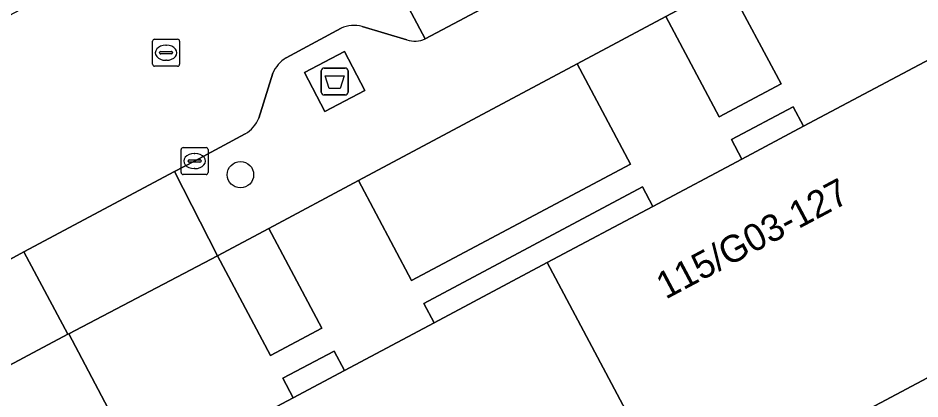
# Model space of a CAD drawing. Extents: x 159674 to 160531, y 382172 to 382904.
# Drawn here: x 159895.47 to 159928.92, y 382366.41 to 382380.55 of the extents above; entities that cross this region are included whole.
import ezdxf

# ---------------------------------------------------------------- set-up
doc = ezdxf.new("R2010")
doc.units = 0
for name, color, linetype in [('IMGEO_Afval_apart_plaats', 7, 'Continuous'), ('IMGEO_Boom', 7, 'Continuous'), ('IMGEO_Groenvoorziening', 7, 'Continuous'), ('IMGEO_Kolk', 7, 'Continuous'), ('IMGEO_Pand', 7, 'Continuous'), ('IMGEO_Pand_nummerreeks', 7, 'Continuous'), ('IMGEO_Rijbaan_lokaal_gesloten', 7, 'Continuous'), ('IMGEO_Rijbaan_lokaal_open', 7, 'Continuous'), ('IMGEO_Rioolput', 7, 'Continuous'), ('IMGEO_Voetpad_gesloten', 7, 'Continuous'), ('IMGEO_Voetpad_open', 7, 'Continuous')]:
    doc.layers.add(name, color=color, linetype=linetype)

msp = doc.modelspace()

# ---------------------------------------------------------------- linework, layer by layer
at = {"layer": 'IMGEO_Afval_apart_plaats'}
for p, q in [((159906.817, 382378.693), (159907.607, 382378.693)), ((159907.607, 382378.693), (159906.817, 382378.693)), ((159906.717, 382377.793), (159906.717, 382378.593)), ((159906.717, 382378.593), (159906.717, 382377.793)), ((159907.707, 382378.593), (159907.707, 382377.793)), ((159907.707, 382377.793), (159907.707, 382378.593)), ((159907.607, 382377.693), (159906.817, 382377.693)), ((159906.817, 382377.693), (159907.607, 382377.693))]:
    msp.add_line(p, q, dxfattribs=at)
msp.add_lwpolyline([(159906.86, 382378.407), (159907.564, 382378.407), (159907.415, 382377.937), (159907.009, 382377.937), (159906.86, 382378.407)], dxfattribs=at)
for centre, start, end in [((159906.817, 382378.593), 90, 180), ((159906.817, 382378.593), 90, 180), ((159907.607, 382378.593), 0, 90), ((159907.607, 382378.593), 360, 90), ((159906.817, 382377.793), 180, 270), ((159906.817, 382377.793), 180, 270), ((159907.607, 382377.793), 270, 0), ((159907.607, 382377.793), 270, 0)]:
    msp.add_arc(centre, 0.1, start, end, dxfattribs=at)
at = {"layer": 'IMGEO_Boom'}
msp.add_circle((159903.718, 382374.735), 0.489, dxfattribs=at)
at = {"layer": 'IMGEO_Groenvoorziening'}
msp.add_lwpolyline([(159958.199, 382401.124), (159960.984, 382395.891), (159961.672, 382396.257), (159966.549, 382387.076), (159951.046, 382378.827), (159935.509, 382370.559), (159919.971, 382362.292), (159904.434, 382354.024), (159899.56, 382363.206), (159900.148, 382363.519), (159897.359, 382368.831), (159897.322, 382368.812), (159894.018, 382367.057), (159888.032, 382358.712), (159893.426, 382354.811), (159896.041, 382352.9), (159899.107, 382350.689), (159925.951, 382331.335), (159937.083, 382337.299), (159935.493, 382340.283), (159938.868, 382342.054)], dxfattribs=at)
for points in [[(159921.783, 382381.829), (159919.496, 382380.607), (159921.476, 382376.885), (159923.766, 382378.103)], [(159918.177, 382375.129), (159916.2, 382378.847), (159908.091, 382374.515), (159910.062, 382370.811)], [(159924.602, 382376.531), (159924.218, 382377.253), (159921.928, 382376.035), (159922.312, 382375.313)], [(159919.013, 382373.558), (159918.629, 382374.28), (159910.514, 382369.961), (159910.898, 382369.24), (159915.097, 382371.474)], [(159904.769, 382372.74), (159902.867, 382371.724), (159904.833, 382368.029), (159906.737, 382369.042)], [(159907.573, 382367.47), (159907.189, 382368.192), (159905.286, 382367.179), (159905.67, 382366.457)]]:
    msp.add_lwpolyline(points, close=True, dxfattribs=at)
at = {"layer": 'IMGEO_Kolk'}
for p, q in [((159901.518, 382374.815), (159901.518, 382375.667)), ((159901.593, 382375.741), (159902.445, 382375.741)), ((159902.519, 382375.667), (159902.519, 382374.815)), ((159902.006, 382375.521), (159902.031, 382375.521)), ((159901.777, 382375.235), (159901.777, 382375.247)), ((159902.215, 382375.198), (159901.817, 382375.198)), ((159901.82, 382375.284), (159902.218, 382375.284)), ((159902.261, 382375.247), (159902.261, 382375.235)), ((159902.445, 382374.741), (159901.593, 382374.741)), ((159902.029, 382374.961), (159902.004, 382374.961))]:
    msp.add_line(p, q, dxfattribs=at)
for points in [[(159901.518, 382374.815), (159901.518, 382375.667)], [(159901.593, 382375.741), (159902.445, 382375.741)], [(159902.519, 382375.667), (159902.519, 382374.815)], [(159902.445, 382374.741), (159901.593, 382374.741)]]:
    msp.add_lwpolyline(points, dxfattribs=at)
for centre, radius, start, end in [((159901.595, 382375.665), 0.0765, 91.552, 178.448), ((159901.595, 382375.665), 0.0765, 91.552, 178.448), ((159902.443, 382375.665), 0.0765, 1.552, 88.448), ((159902.443, 382375.665), 0.0765, 1.552, 88.448), ((159901.817, 382375.244), 0.0403, 85.8775, 175.7526), ((159901.814, 382375.234), 0.0366, 178.938, 274.7102), ((159902.218, 382375.241), 0.043, 264.8664, 352.4533), ((159902.222, 382375.246), 0.0386, 1.7309, 96.639), ((159901.595, 382374.817), 0.0765, 181.552, 268.448), ((159901.595, 382374.817), 0.0765, 181.552, 268.448), ((159902.443, 382374.817), 0.0765, 271.552, 358.448), ((159902.443, 382374.817), 0.0765, 271.552, 358.448)]:
    msp.add_arc(centre, radius, start, end, dxfattribs=at)
for centre, major_axis, ratio, start_param, end_param in [((159902.005, 382375.241), (-0.387, 0.002), 0.722429, 4.712389, 7.853982), ((159902.03, 382375.241), (-0.39, 0.002), 0.717154, 1.570796, 4.712389)]:
    msp.add_ellipse(centre, major_axis=major_axis, ratio=ratio, start_param=start_param, end_param=end_param, dxfattribs=at)
at = {"layer": 'IMGEO_Pand'}
for points in [[(159930.634, 382379.741), (159929.706, 382379.247), (159924.602, 382376.531), (159922.312, 382375.313), (159919.013, 382373.558), (159915.097, 382371.474), (159919.971, 382362.292), (159935.509, 382370.559)], [(159915.097, 382371.474), (159910.898, 382369.24), (159907.573, 382367.47), (159905.67, 382366.457), (159900.148, 382363.519), (159899.56, 382363.206), (159904.434, 382354.024), (159919.971, 382362.292)]]:
    msp.add_lwpolyline(points, close=True, dxfattribs=at)
at = {"layer": 'IMGEO_Rijbaan_lokaal_gesloten'}
msp.add_lwpolyline([(159956.561, 382404.202), (159957.027, 382404.415), (159971.594, 382411.249), (159963.588, 382417.082), (159951.117, 382410.379), (159948.098, 382408.904), (159931.751, 382400.186), (159926.173, 382397.188), (159915.606, 382391.545), (159914.495, 382390.981), (159906.798, 382386.87), (159910.565, 382379.779), (159919.315, 382384.424), (159920.172, 382384.892), (159925.235, 382387.585), (159926.838, 382388.444), (159932.202, 382391.318), (159938.214, 382394.508), (159951.131, 382401.378)], close=True, dxfattribs=at)
at = {"layer": 'IMGEO_Rijbaan_lokaal_open'}
for points in [[(159910.565, 382379.779), (159906.798, 382386.87), (159897.21, 382381.749), (159889.919, 382377.867)], [(159905.415, 382379.071), (159907.452, 382380.17)], [(159908.231, 382380.233), (159909.892, 382379.74)], [(159904.397, 382376.829), (159904.922, 382378.503)], [(159901.269, 382374.853), (159902.019, 382375.242), (159903.894, 382376.255)], [(159893.546, 382370.71), (159895.682, 382371.875), (159901.269, 382374.853)]]:
    msp.add_lwpolyline(points, dxfattribs=at)
for centre, radius, start, end in [((159907.923, 382379.191), 1.086, 73.5436, 115.7036), ((159910.183, 382380.552), 0.863, 250.3129, 296.3202), ((159905.996, 382378.069), 1.158, 120.0976, 157.9892), ((159903.361, 382377.229), 1.11, 298.6694, 338.874)]:
    msp.add_arc(centre, radius, start, end, dxfattribs=at)
at = {"layer": 'IMGEO_Rioolput'}
for p, q in [((159900.462, 382378.834), (159900.462, 382379.686)), ((159900.537, 382379.76), (159901.389, 382379.76)), ((159901.463, 382379.686), (159901.463, 382378.834)), ((159900.95, 382379.54), (159900.975, 382379.54)), ((159900.721, 382379.254), (159900.721, 382379.266)), ((159901.159, 382379.217), (159900.761, 382379.217)), ((159900.764, 382379.303), (159901.162, 382379.303)), ((159901.205, 382379.266), (159901.205, 382379.254)), ((159901.389, 382378.76), (159900.537, 382378.76)), ((159900.973, 382378.98), (159900.948, 382378.98))]:
    msp.add_line(p, q, dxfattribs=at)
for points in [[(159900.462, 382378.834), (159900.462, 382379.686)], [(159900.537, 382379.76), (159901.389, 382379.76)], [(159901.463, 382379.686), (159901.463, 382378.834)], [(159901.389, 382378.76), (159900.537, 382378.76)]]:
    msp.add_lwpolyline(points, dxfattribs=at)
for centre, radius, start, end in [((159900.539, 382379.684), 0.0765, 91.552, 178.448), ((159900.539, 382379.684), 0.0765, 91.552, 178.448), ((159901.387, 382379.684), 0.0765, 1.552, 88.448), ((159901.387, 382379.684), 0.0765, 1.552, 88.448), ((159900.761, 382379.263), 0.0403, 85.8775, 175.7526), ((159900.758, 382379.253), 0.0366, 178.938, 274.7102), ((159901.162, 382379.26), 0.043, 264.8664, 352.4533), ((159901.166, 382379.265), 0.0386, 1.7309, 96.639), ((159900.539, 382378.836), 0.0765, 181.552, 268.448), ((159900.539, 382378.836), 0.0765, 181.552, 268.448), ((159901.387, 382378.836), 0.0765, 271.552, 358.448), ((159901.387, 382378.836), 0.0765, 271.552, 358.448)]:
    msp.add_arc(centre, radius, start, end, dxfattribs=at)
for centre, major_axis, ratio, start_param, end_param in [((159900.949, 382379.26), (-0.387, 0.002), 0.722429, 4.712389, 7.853982), ((159900.974, 382379.26), (-0.39, 0.002), 0.717154, 1.570796, 4.712389)]:
    msp.add_ellipse(centre, major_axis=major_axis, ratio=ratio, start_param=start_param, end_param=end_param, dxfattribs=at)
at = {"layer": 'IMGEO_Voetpad_gesloten'}
msp.add_lwpolyline([(159907.576, 382379.309), (159906.088, 382378.532), (159906.848, 382377.077), (159908.336, 382377.854)], close=True, dxfattribs=at)
at = {"layer": 'IMGEO_Voetpad_open'}
for points in [[(159916.2, 382378.847), (159919.496, 382380.607), (159921.783, 382381.829), (159920.172, 382384.892), (159919.315, 382384.424), (159910.565, 382379.779)], [(159921.783, 382381.829), (159923.766, 382378.103), (159921.476, 382376.885), (159919.496, 382380.607), (159916.2, 382378.847), (159918.177, 382375.129), (159910.062, 382370.811), (159908.091, 382374.515), (159904.769, 382372.74), (159906.737, 382369.042), (159904.833, 382368.029), (159902.867, 382371.724), (159897.359, 382368.831), (159900.148, 382363.519), (159905.67, 382366.457), (159905.286, 382367.179), (159907.189, 382368.192), (159907.573, 382367.47), (159910.898, 382369.24), (159910.514, 382369.961), (159918.629, 382374.28), (159919.013, 382373.558), (159922.312, 382375.313), (159921.928, 382376.035), (159924.218, 382377.253), (159924.602, 382376.531), (159929.706, 382379.247)], [(159907.452, 382380.17), (159905.415, 382379.071)], [(159909.892, 382379.74), (159908.231, 382380.233)], [(159903.894, 382376.255), (159902.019, 382375.242), (159901.269, 382374.853), (159902.867, 382371.724), (159904.769, 382372.74), (159908.091, 382374.515), (159916.2, 382378.847)], [(159904.922, 382378.503), (159904.397, 382376.829)], [(159949.672, 382314.284), (159928.126, 382329.843), (159925.951, 382331.335), (159899.107, 382350.689), (159896.041, 382352.9), (159893.426, 382354.811), (159888.032, 382358.712), (159894.018, 382367.057), (159897.322, 382368.812), (159895.682, 382371.875), (159893.546, 382370.71)]]:
    msp.add_lwpolyline(points, dxfattribs=at)
for points in [[(159906.088, 382378.532), (159907.576, 382379.309), (159908.336, 382377.854), (159906.848, 382377.077)], [(159901.269, 382374.853), (159895.682, 382371.875), (159897.322, 382368.812), (159897.359, 382368.831), (159902.867, 382371.724)]]:
    msp.add_lwpolyline(points, close=True, dxfattribs=at)
for centre, radius, start, end in [((159907.923, 382379.191), 1.086, 73.5436, 115.7036), ((159910.183, 382380.552), 0.863, 250.3129, 296.3202), ((159905.996, 382378.069), 1.158, 120.0976, 157.9892), ((159903.361, 382377.229), 1.11, 298.6694, 338.874)]:
    msp.add_arc(centre, radius, start, end, dxfattribs=at)

# ---------------------------------------------------------------- texts
at = {"layer": 'IMGEO_Pand_nummerreeks'}
msp.add_text('115/G03-127', height=1, rotation=28.0176, dxfattribs=at).set_placement((159919.485, 382370.093))

doc.saveas('drawing.dxf')
